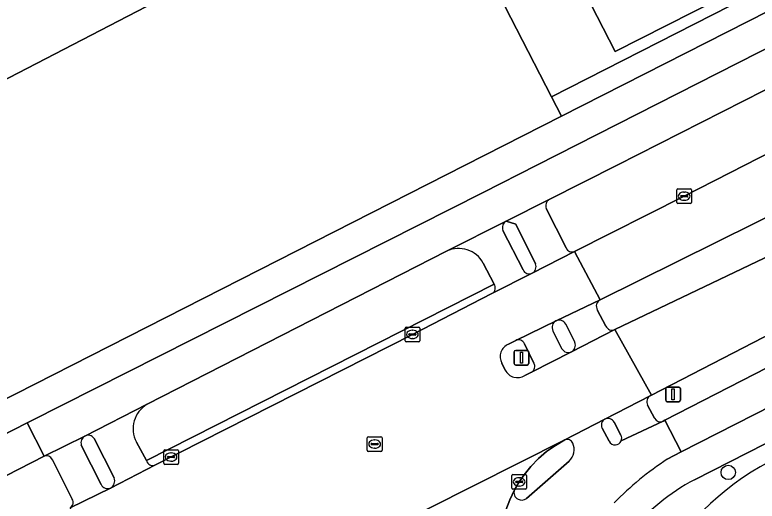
# Model space of a CAD drawing. Extents: x 158835 to 160077, y 386387 to 387778.
# Drawn here: x 159426.1 to 159476.6, y 386977.1 to 387010.2 of the extents above; entities that cross this region are included whole.
import ezdxf

# ---------------------------------------------------------------- set-up
doc = ezdxf.new("R2010")
doc.units = 0
for name, color, linetype in [('IMGEO_Berm_groen', 7, 'Continuous'), ('IMGEO_Berm_open', 7, 'Continuous'), ('IMGEO_Boom', 7, 'Continuous'), ('IMGEO_Fietspad_gesloten', 7, 'Continuous'), ('IMGEO_Fietspad_open', 7, 'Continuous'), ('IMGEO_Groenvoorziening', 7, 'Continuous'), ('IMGEO_Hek', 7, 'Continuous'), ('IMGEO_Kolk', 7, 'Continuous'), ('IMGEO_Lichtmast', 7, 'Continuous'), ('IMGEO_Loofbos', 7, 'Continuous'), ('IMGEO_Parkeervlak_open', 7, 'Continuous'), ('IMGEO_Rijbaan_lokaal_gesloten', 7, 'Continuous'), ('IMGEO_Rioolput', 7, 'Continuous'), ('IMGEO_Verkeersbordpaal', 7, 'Continuous'), ('IMGEO_Verkeerseiland_open', 7, 'Continuous'), ('IMGEO_Voetpad_open', 7, 'Continuous')]:
    doc.layers.add(name, color=color, linetype=linetype)

msp = doc.modelspace()

# ---------------------------------------------------------------- linework, layer by layer
at = {"layer": 'IMGEO_Berm_groen'}
for points in [[(159542.722, 387038.347), (159543.219, 387037.35), (159541.973, 387036.637), (159541.384, 387037.744), (159526.369, 387030.114), (159500, 387016.714), (159467.11, 387000), (159462.49, 386997.652)], [(159464.216, 386994.127), (159471.674, 386997.886), (159475.81, 387000), (159488.977, 387006.731), (159499.008, 387011.77), (159500, 387012.171)], [(159504.791, 387009.706), (159500, 387007.682), (159499.27, 387007.345), (159484.456, 387000), (159465.952, 386990.826)], [(159466.95, 386988.806), (159490.366, 387000), (159500, 387004.606)], [(159503.135, 387001.53), (159500.114, 387000), (159500, 386999.942), (159495.8, 386997.815), (159478.468, 386988.994), (159469.441, 386984.349), (159469.365, 386984.31)], [(159470.25, 386982.573), (159470.367, 386982.632), (159500, 386997.852), (159503.991, 386999.902), (159504.177, 387000)], [(159462.285, 386997.048), (159463.628, 386994.376)], [(159455.497, 386994.147), (159435.117, 386983.724)], [(159458.725, 386991.908), (159457.993, 386993.331)], [(159434.381, 386981.155), (159435.058, 386979.892), (159458.725, 386991.908)], [(159465.757, 386990.16), (159466.343, 386989.043)], [(159469.18, 386983.675), (159469.644, 386982.771)], [(159428.091, 386980.187), (159382.431, 386956.783)], [(159429.993, 386977.272), (159428.654, 386979.954)]]:
    msp.add_lwpolyline(points, dxfattribs=at)
for centre, radius, start, end in [((159462.709, 386997.241), 0.466, 118.0315, 204.4736), ((159456.311, 386992.41), 1.918, 28.6939, 115.0986), ((159464.04, 386994.529), 0.439, 200.4361, 293.6615), ((159466.162, 386990.403), 0.473, 116.4447, 210.916), ((159466.77, 386989.24), 0.47, 204.7479, 292.5963), ((159469.63, 386983.888), 0.498, 122.1575, 205.3568), ((159436.044, 386982.068), 1.897, 119.2475, 208.7793), ((159470.057, 386983.01), 0.477, 209.9989, 293.8133), ((159428.249, 386979.771), 0.445, 24.2571, 110.778), ((159429.639, 386977.032), 0.428, 301.1136, 34.1688)]:
    msp.add_arc(centre, radius, start, end, dxfattribs=at)
at = {"layer": 'IMGEO_Berm_open'}
for points in [[(159458.725, 386991.908), (159435.058, 386979.892)], [(159453.17, 386988.479), (159458.583, 386991.261)], [(159435.668, 386979.593), (159453.17, 386988.479)]]:
    msp.add_lwpolyline(points, dxfattribs=at)
for centre, radius, start, end in [((159458.372, 386991.646), 0.44, 298.7321, 36.5105), ((159435.487, 386979.995), 0.441, 193.5355, 294.2396)]:
    msp.add_arc(centre, radius, start, end, dxfattribs=at)
at = {"layer": 'IMGEO_Boom'}
msp.add_circle((159474.673, 386979.085), 0.489, dxfattribs=at)
at = {"layer": 'IMGEO_Fietspad_gesloten'}
for points in [[(159541.774, 387040.757), (159525.224, 387032.339), (159500, 387019.508), (159461.651, 387000), (159457.994, 386998.14), (159427.151, 386982.568), (159426.93, 386982.455), (159428.091, 386980.187), (159430.863, 386981.562), (159435.117, 386983.724), (159455.497, 386994.147), (159459.552, 386996.189), (159462.49, 386997.652), (159467.11, 387000), (159500, 387016.714), (159526.369, 387030.114), (159541.384, 387037.744), (159542.722, 387038.347)], [(159504.177, 387000), (159503.991, 386999.902), (159500, 386997.852), (159470.367, 386982.632), (159471.468, 386980.489), (159500, 386995.002), (159505.284, 386997.69)], [(159382.431, 386956.783), (159428.091, 386980.187), (159426.93, 386982.455), (159381.329, 386959.114)]]:
    msp.add_lwpolyline(points, dxfattribs=at)
at = {"layer": 'IMGEO_Fietspad_open'}
for points in [[(159459.552, 386996.189), (159455.497, 386994.147)], [(159460.699, 386992.875), (159459.332, 386995.55)], [(159457.993, 386993.331), (159458.725, 386991.908)], [(159458.583, 386991.261), (159461.329, 386992.647)], [(159462.945, 386989.41), (159460.202, 386988.074)], [(159463.348, 386987.501), (159462.74, 386988.734)], [(159460.796, 386987.842), (159461.439, 386986.522)], [(159461.28, 386985.916), (159463.998, 386987.292)], [(159435.117, 386983.724), (159430.863, 386981.562)], [(159466.28, 386982.715), (159463.538, 386981.296)], [(159470.526, 386979.98), (159471.468, 386980.489), (159470.367, 386982.632), (159470.25, 386982.573), (159467.386, 386981.239)], [(159466.565, 386981.207), (159466.083, 386982.095)], [(159431.492, 386981.395), (159432.854, 386978.717)], [(159435.058, 386979.892), (159434.381, 386981.155)], [(159432.609, 386978.025), (159435.668, 386979.593)], [(159463.85, 386979.853), (159460.926, 386977.318)], [(159460.123, 386977.906), (159459.796, 386977.225), (159459.531, 386976.517), (159459.33, 386975.789), (159459.223, 386975.236), (159459.014, 386974.025), (159459.22, 386974.266), (159462.785, 386976.098)]]:
    msp.add_lwpolyline(points, dxfattribs=at)
for centre, radius, start, end in [((159459.804, 386995.745), 0.51, 119.5323, 202.4717), ((159456.311, 386992.41), 1.918, 28.6939, 115.0986), ((159461.123, 386993.061), 0.463, 203.6933, 296.5158), ((159458.372, 386991.646), 0.44, 298.7321, 36.5105), ((159463.162, 386988.975), 0.486, 116.5585, 209.7012), ((159460.38, 386987.654), 0.457, 24.3621, 112.9694), ((159463.78, 386987.729), 0.489, 207.8678, 296.483), ((159461.057, 386986.298), 0.443, 300.2948, 30.3019), ((159436.044, 386982.068), 1.897, 119.2475, 208.7793), ((159466.494, 386982.306), 0.462, 117.6144, 207.1311), ((159431.082, 386981.12), 0.493, 33.8363, 116.4257), ((159463.696, 386980.884), 0.441, 26.2019, 111.0179), ((159463.083, 386980.641), 1.1, 314.212, 23.4558), ((159466.968, 386981.405), 0.449, 206.1493, 338.3149), ((159482.193, 386962.084), 21.364, 123.1006, 135.6967), ((159435.487, 386979.995), 0.441, 193.5355, 294.2396), ((159432.361, 386978.502), 0.538, 297.4738, 23.5335), ((159460.556, 386977.709), 0.476, 155.5585, 245.7724), ((159460.615, 386977.666), 0.467, 236.9898, 311.7145)]:
    msp.add_arc(centre, radius, start, end, dxfattribs=at)
at = {"layer": 'IMGEO_Groenvoorziening'}
for points in [[(159492.942, 387127.124), (159492.925, 387127.157), (159491.486, 387129.957), (159491.48, 387129.969), (159454.996, 387200.96), (159454.739, 387200.828), (159488.799, 387134.444), (159483.442, 387131.694), (159530.436, 387039.892), (159523.22, 387036.235), (159466.963, 387007.729), (159456.775, 387027.573), (159364.368, 386980.011), (159361.936, 386981.03), (159330.518, 387042.115), (159326.469, 387040.039), (159326.519, 387039.941), (159327.376, 387040.359), (159360.9, 386972.353), (159374.649, 386979.517), (159454.32, 387020.797), (159462.644, 387004.65), (159523.508, 387035.675), (159536.529, 387042.312)], [(159483.442, 387131.694), (159453.236, 387116.189), (159453.617, 387115.493), (159447.106, 387112.128), (159446.642, 387112.841), (159431.844, 387105.183), (159432.221, 387104.371), (159425.755, 387101.094), (159425.292, 387101.79), (159413.519, 387095.807), (159415.826, 387091.297), (159418.055, 387087.12), (159407.481, 387081.56), (159395.596, 387075.514), (159389.288, 387072.22), (159387.317, 387071.247), (159330.518, 387042.115), (159361.936, 386981.03), (159364.368, 386980.011), (159456.775, 387027.573), (159466.963, 387007.729), (159523.22, 387036.235), (159530.436, 387039.892)]]:
    msp.add_lwpolyline(points, close=True, dxfattribs=at)
for points in [[(159544.661, 387048.936), (159542.986, 387052.135), (159502.907, 387130.51), (159500.854, 387134.543), (159500.023, 387134.106), (159497.339, 387131.46), (159496.863, 387130.991), (159497.252, 387130.141), (159499.01, 387131.678), (159508.729, 387111.673), (159529.134, 387073.356), (159541.779, 387046.483), (159540.605, 387045.925), (159536.529, 387042.312), (159523.508, 387035.675), (159462.644, 387004.65), (159463.326, 387003.338), (159500, 387021.989), (159524.214, 387034.303)], [(159506.154, 386995.792), (159500, 386992.659), (159472.365, 386978.59)]]:
    msp.add_lwpolyline(points, dxfattribs=at)
for centre, radius, start, end in [((159487.352, 386961.709), 20.634, 112.717, 174.9763), ((159479.976, 386964.646), 15.886, 118.6267, 139.0862)]:
    msp.add_arc(centre, radius, start, end, dxfattribs=at)
at = {"layer": 'IMGEO_Hek'}
for points in [[(159462.644, 387004.65), (159523.508, 387035.675)], [(159374.649, 386979.517), (159454.32, 387020.797), (159462.644, 387004.65)]]:
    msp.add_lwpolyline(points, dxfattribs=at)
at = {"layer": 'IMGEO_Kolk'}
for p, q in [((159471.172, 386997.462), (159471.172, 386998.314)), ((159471.247, 386998.388), (159472.099, 386998.388)), ((159471.66, 386998.168), (159471.685, 386998.168)), ((159472.173, 386998.314), (159472.173, 386997.462)), ((159471.431, 386997.882), (159471.431, 386997.894)), ((159471.869, 386997.845), (159471.471, 386997.845)), ((159471.474, 386997.931), (159471.872, 386997.931)), ((159471.915, 386997.894), (159471.915, 386997.882)), ((159472.099, 386997.388), (159471.247, 386997.388)), ((159471.683, 386997.608), (159471.658, 386997.608)), ((159452.668, 386988.054), (159452.668, 386988.906)), ((159452.743, 386988.98), (159453.595, 386988.98)), ((159452.97, 386988.523), (159453.368, 386988.523)), ((159453.156, 386988.76), (159453.181, 386988.76)), ((159453.669, 386988.906), (159453.669, 386988.054)), ((159452.927, 386988.474), (159452.927, 386988.486)), ((159453.365, 386988.437), (159452.967, 386988.437)), ((159453.179, 386988.2), (159453.154, 386988.2)), ((159453.411, 386988.486), (159453.411, 386988.474)), ((159453.595, 386987.98), (159452.743, 386987.98)), ((159436.231, 386979.708), (159436.231, 386980.56)), ((159436.306, 386980.634), (159437.158, 386980.634)), ((159437.232, 386980.56), (159437.232, 386979.708)), ((159436.49, 386980.128), (159436.49, 386980.14)), ((159436.928, 386980.091), (159436.53, 386980.091)), ((159436.533, 386980.177), (159436.931, 386980.177)), ((159436.719, 386980.414), (159436.744, 386980.414)), ((159436.974, 386980.14), (159436.974, 386980.128)), ((159437.158, 386979.634), (159436.306, 386979.634)), ((159436.742, 386979.854), (159436.717, 386979.854)), ((159460.013, 386978.941), (159460.865, 386978.941)), ((159459.938, 386978.015), (159459.938, 386978.867)), ((159460.197, 386978.435), (159460.197, 386978.447)), ((159460.24, 386978.484), (159460.638, 386978.484)), ((159460.426, 386978.721), (159460.451, 386978.721)), ((159460.681, 386978.447), (159460.681, 386978.435)), ((159460.939, 386978.867), (159460.939, 386978.015)), ((159460.865, 386977.941), (159460.013, 386977.941)), ((159460.635, 386978.398), (159460.237, 386978.398)), ((159460.449, 386978.161), (159460.424, 386978.161))]:
    msp.add_line(p, q, dxfattribs=at)
for points in [[(159471.172, 386997.462), (159471.172, 386998.314)], [(159471.247, 386998.388), (159472.099, 386998.388)], [(159472.173, 386998.314), (159472.173, 386997.462)], [(159472.099, 386997.388), (159471.247, 386997.388)], [(159452.668, 386988.054), (159452.668, 386988.906)], [(159452.743, 386988.98), (159453.595, 386988.98)], [(159453.669, 386988.906), (159453.669, 386988.054)], [(159453.595, 386987.98), (159452.743, 386987.98)], [(159436.231, 386979.708), (159436.231, 386980.56)], [(159436.306, 386980.634), (159437.158, 386980.634)], [(159437.232, 386980.56), (159437.232, 386979.708)], [(159437.158, 386979.634), (159436.306, 386979.634)], [(159460.013, 386978.941), (159460.865, 386978.941)], [(159459.938, 386978.015), (159459.938, 386978.867)], [(159460.939, 386978.867), (159460.939, 386978.015)], [(159460.865, 386977.941), (159460.013, 386977.941)]]:
    msp.add_lwpolyline(points, dxfattribs=at)
for centre, radius, start, end in [((159471.249, 386998.312), 0.0765, 91.552, 178.448), ((159471.249, 386998.312), 0.0765, 91.552, 178.448), ((159472.097, 386998.312), 0.0765, 1.552, 88.448), ((159472.097, 386998.312), 0.0765, 1.552, 88.448), ((159471.471, 386997.891), 0.0403, 85.8775, 175.7526), ((159471.468, 386997.881), 0.0366, 178.938, 274.7102), ((159471.872, 386997.888), 0.043, 264.8664, 352.4533), ((159471.876, 386997.893), 0.0386, 1.7309, 96.639), ((159471.249, 386997.464), 0.0765, 181.552, 268.448), ((159471.249, 386997.464), 0.0765, 181.552, 268.448), ((159472.097, 386997.464), 0.0765, 271.552, 358.448), ((159472.097, 386997.464), 0.0765, 271.552, 358.448), ((159452.745, 386988.904), 0.0765, 91.552, 178.448), ((159452.745, 386988.904), 0.0765, 91.552, 178.448), ((159452.967, 386988.483), 0.0403, 85.8775, 175.7526), ((159453.372, 386988.485), 0.0386, 1.7309, 96.639), ((159453.593, 386988.904), 0.0765, 1.552, 88.448), ((159453.593, 386988.904), 0.0765, 1.552, 88.448), ((159452.745, 386988.056), 0.0765, 181.552, 268.448), ((159452.745, 386988.056), 0.0765, 181.552, 268.448), ((159452.964, 386988.473), 0.0366, 178.938, 274.7102), ((159453.368, 386988.48), 0.043, 264.8664, 352.4533), ((159453.593, 386988.056), 0.0765, 271.552, 358.448), ((159453.593, 386988.056), 0.0765, 271.552, 358.448), ((159436.308, 386980.558), 0.0765, 91.552, 178.448), ((159436.308, 386980.558), 0.0765, 91.552, 178.448), ((159437.156, 386980.558), 0.0765, 1.552, 88.448), ((159437.156, 386980.558), 0.0765, 1.552, 88.448), ((159436.53, 386980.137), 0.0403, 85.8775, 175.7526), ((159436.527, 386980.127), 0.0366, 178.938, 274.7102), ((159436.931, 386980.134), 0.043, 264.8664, 352.4533), ((159436.935, 386980.139), 0.0386, 1.7309, 96.639), ((159436.308, 386979.71), 0.0765, 181.552, 268.448), ((159436.308, 386979.71), 0.0765, 181.552, 268.448), ((159437.156, 386979.71), 0.0765, 271.552, 358.448), ((159437.156, 386979.71), 0.0765, 271.552, 358.448), ((159460.015, 386978.865), 0.0765, 91.552, 178.448), ((159460.015, 386978.865), 0.0765, 91.552, 178.448), ((159460.863, 386978.865), 0.0765, 1.552, 88.448), ((159460.863, 386978.865), 0.0765, 1.552, 88.448), ((159460.237, 386978.444), 0.0403, 85.8775, 175.7526), ((159460.234, 386978.434), 0.0366, 178.938, 274.7102), ((159460.638, 386978.441), 0.043, 264.8664, 352.4533), ((159460.642, 386978.446), 0.0386, 1.7309, 96.639), ((159460.015, 386978.017), 0.0765, 181.552, 268.448), ((159460.015, 386978.017), 0.0765, 181.552, 268.448), ((159460.863, 386978.017), 0.0765, 271.552, 358.448), ((159460.863, 386978.017), 0.0765, 271.552, 358.448)]:
    msp.add_arc(centre, radius, start, end, dxfattribs=at)
for centre, major_axis, ratio, start_param, end_param in [((159471.659, 386997.888), (-0.387, 0.002), 0.722429, 4.712389, 7.853982), ((159471.684, 386997.888), (-0.39, 0.002), 0.717154, 1.570796, 4.712389), ((159453.155, 386988.48), (-0.387, 0.002), 0.722429, 4.712389, 7.853982), ((159453.18, 386988.48), (-0.39, 0.002), 0.717154, 1.570796, 4.712389), ((159436.718, 386980.134), (-0.387, 0.002), 0.722429, 4.712389, 7.853982), ((159436.743, 386980.134), (-0.39, 0.002), 0.717154, 1.570796, 4.712389), ((159460.425, 386978.441), (-0.387, 0.002), 0.722429, 4.712389, 7.853982), ((159460.45, 386978.441), (-0.39, 0.002), 0.717154, 1.570796, 4.712389)]:
    msp.add_ellipse(centre, major_axis=major_axis, ratio=ratio, start_param=start_param, end_param=end_param, dxfattribs=at)
at = {"layer": 'IMGEO_Lichtmast'}
for p, q in [((159460.1, 386986.493), (159460.1, 386987.293)), ((159460.1, 386987.293), (159460.1, 386986.493)), ((159460.2, 386987.393), (159460.99, 386987.393)), ((159460.99, 386987.393), (159460.2, 386987.393)), ((159461.09, 386987.293), (159461.09, 386986.493)), ((159461.09, 386986.493), (159461.09, 386987.293)), ((159460.99, 386986.393), (159460.2, 386986.393)), ((159460.2, 386986.393), (159460.99, 386986.393))]:
    msp.add_line(p, q, dxfattribs=at)
msp.add_lwpolyline([(159460.52, 386987.268), (159460.67, 386987.268), (159460.67, 386986.518), (159460.52, 386986.518), (159460.52, 386987.268)], dxfattribs=at)
for centre, start, end in [((159460.2, 386987.293), 90, 180), ((159460.2, 386987.293), 90, 180), ((159460.99, 386987.293), 0, 90), ((159460.99, 386987.293), 360, 90), ((159460.2, 386986.493), 180, 270), ((159460.2, 386986.493), 180, 270), ((159460.99, 386986.493), 270, 0), ((159460.99, 386986.493), 270, 0)]:
    msp.add_arc(centre, 0.1, start, end, dxfattribs=at)
at = {"layer": 'IMGEO_Loofbos'}
for points in [[(159456.761, 387000), (159463.326, 387003.338), (159462.644, 387004.65), (159454.32, 387020.797), (159374.649, 386979.517), (159360.9, 386972.353), (159350.454, 386966.808), (159349.045, 386966.062)], [(159378.735, 386960.331), (159380.296, 386961.115), (159456.761, 387000)]]:
    msp.add_lwpolyline(points, dxfattribs=at)
at = {"layer": 'IMGEO_Parkeervlak_open'}
msp.add_arc((159487.352, 386961.709), 20.634, 112.717, 174.9763, dxfattribs=at)
at = {"layer": 'IMGEO_Rijbaan_lokaal_gesloten'}
for points in [[(159500, 387012.171), (159499.008, 387011.77), (159488.977, 387006.731), (159475.81, 387000), (159471.674, 386997.886), (159464.216, 386994.127), (159465.952, 386990.826), (159484.456, 387000)], [(159506.555, 387007.488), (159501.961, 387005.543), (159500, 387004.606), (159490.366, 387000), (159466.95, 386988.806), (159469.441, 386984.349), (159478.468, 386988.994), (159495.8, 386997.815)], [(159459.714, 386987.814), (159460.202, 386988.074), (159462.945, 386989.41), (159465.952, 386990.826), (159464.216, 386994.127), (159461.329, 386992.647), (159458.583, 386991.261), (159453.17, 386988.479), (159435.668, 386979.593), (159432.609, 386978.025), (159429.86, 386976.665), (159432.141, 386972.104), (159434.895, 386973.513), (159437.924, 386975.073), (159438.339, 386975.294)], [(159463.538, 386981.296), (159466.28, 386982.715), (159469.365, 386984.31), (159469.441, 386984.349), (159466.95, 386988.806), (159463.998, 386987.292), (159461.28, 386985.916), (159460.818, 386985.681)], [(159459.489, 386986.057), (159459.259, 386986.52)], [(159439.469, 386973.157), (159438.957, 386972.918), (159436.007, 386971.364), (159433.268, 386969.982), (159434.868, 386966.85), (159434.931, 386966.882), (159437.651, 386968.248), (159440.621, 386969.763), (159441.241, 386970.096), (159441.876, 386970.399), (159463.538, 386981.296)], [(159459.531, 386976.517), (159459.796, 386977.225), (159460.123, 386977.906), (159460.438, 386978.442), (159460.775, 386978.932), (159461.238, 386979.5), (159461.751, 386980.024), (159462.308, 386980.501), (159462.905, 386980.926), (159463.538, 386981.296), (159441.876, 386970.399)]]:
    msp.add_lwpolyline(points, dxfattribs=at)
for centre, radius, start, end in [((159460.056, 386986.967), 0.913, 111.9661, 209.2882), ((159460.322, 386986.463), 0.927, 206.0202, 302.3853)]:
    msp.add_arc(centre, radius, start, end, dxfattribs=at)
at = {"layer": 'IMGEO_Rioolput'}
for p, q in [((159450.097, 386980.592), (159450.097, 386981.444)), ((159450.172, 386981.518), (159451.024, 386981.518)), ((159451.098, 386981.444), (159451.098, 386980.592)), ((159450.356, 386981.012), (159450.356, 386981.024)), ((159450.794, 386980.975), (159450.396, 386980.975)), ((159450.399, 386981.061), (159450.797, 386981.061)), ((159450.585, 386981.298), (159450.61, 386981.298)), ((159450.84, 386981.024), (159450.84, 386981.012)), ((159451.024, 386980.518), (159450.172, 386980.518)), ((159450.608, 386980.738), (159450.583, 386980.738))]:
    msp.add_line(p, q, dxfattribs=at)
for points in [[(159450.097, 386980.592), (159450.097, 386981.444)], [(159450.172, 386981.518), (159451.024, 386981.518)], [(159451.098, 386981.444), (159451.098, 386980.592)], [(159451.024, 386980.518), (159450.172, 386980.518)]]:
    msp.add_lwpolyline(points, dxfattribs=at)
for centre, radius, start, end in [((159450.174, 386981.442), 0.0765, 91.552, 178.448), ((159450.174, 386981.442), 0.0765, 91.552, 178.448), ((159451.022, 386981.442), 0.0765, 1.552, 88.448), ((159451.022, 386981.442), 0.0765, 1.552, 88.448), ((159450.396, 386981.021), 0.0403, 85.8775, 175.7526), ((159450.393, 386981.011), 0.0366, 178.938, 274.7102), ((159450.797, 386981.018), 0.043, 264.8664, 352.4533), ((159450.801, 386981.023), 0.0386, 1.7309, 96.639), ((159450.174, 386980.594), 0.0765, 181.552, 268.448), ((159450.174, 386980.594), 0.0765, 181.552, 268.448), ((159451.022, 386980.594), 0.0765, 271.552, 358.448), ((159451.022, 386980.594), 0.0765, 271.552, 358.448)]:
    msp.add_arc(centre, radius, start, end, dxfattribs=at)
for centre, major_axis, ratio, start_param, end_param in [((159450.584, 386981.018), (-0.387, 0.002), 0.722429, 4.712389, 7.853982), ((159450.609, 386981.018), (-0.39, 0.002), 0.717154, 1.570796, 4.712389)]:
    msp.add_ellipse(centre, major_axis=major_axis, ratio=ratio, start_param=start_param, end_param=end_param, dxfattribs=at)
at = {"layer": 'IMGEO_Verkeersbordpaal'}
for p, q in [((159470.422, 386983.998), (159470.422, 386984.798)), ((159470.422, 386984.798), (159470.422, 386983.998)), ((159470.522, 386984.898), (159471.312, 386984.898)), ((159471.312, 386984.898), (159470.522, 386984.898)), ((159471.412, 386984.798), (159471.412, 386983.998)), ((159471.412, 386983.998), (159471.412, 386984.798)), ((159471.312, 386983.898), (159470.522, 386983.898)), ((159470.522, 386983.898), (159471.312, 386983.898))]:
    msp.add_line(p, q, dxfattribs=at)
msp.add_lwpolyline([(159470.842, 386984.773), (159470.992, 386984.773), (159470.992, 386984.023), (159470.842, 386984.023), (159470.842, 386984.773)], dxfattribs=at)
for centre, start, end in [((159470.522, 386984.798), 90, 180), ((159470.522, 386984.798), 90, 180), ((159471.312, 386984.798), 0, 90), ((159471.312, 386984.798), 360, 90), ((159470.522, 386983.998), 180, 270), ((159470.522, 386983.998), 180, 270), ((159471.312, 386983.998), 270, 0), ((159471.312, 386983.998), 270, 0)]:
    msp.add_arc(centre, 0.1, start, end, dxfattribs=at)
at = {"layer": 'IMGEO_Verkeerseiland_open'}
for points in [[(159461.551, 386993.278), (159460.201, 386995.986), (159459.552, 386996.189)], [(159459.332, 386995.55), (159460.699, 386992.875)], [(159464.234, 386987.941), (159463.607, 386989.179)], [(159462.74, 386988.734), (159463.348, 386987.501)], [(159460.202, 386988.074), (159459.714, 386987.814)], [(159461.439, 386986.522), (159460.796, 386987.842)], [(159459.259, 386986.52), (159459.489, 386986.057)], [(159460.818, 386985.681), (159461.28, 386985.916)], [(159467.364, 386981.62), (159466.91, 386982.505)], [(159466.083, 386982.095), (159466.565, 386981.207)], [(159430.621, 386980.945), (159431.975, 386978.266)], [(159432.854, 386978.717), (159431.492, 386981.395)], [(159463.538, 386981.296), (159462.905, 386980.926), (159462.308, 386980.501), (159461.751, 386980.024), (159461.238, 386979.5), (159460.775, 386978.932), (159460.438, 386978.442), (159460.123, 386977.906)], [(159460.926, 386977.318), (159463.85, 386979.853)]]:
    msp.add_lwpolyline(points, dxfattribs=at)
for centre, radius, start, end in [((159459.804, 386995.745), 0.51, 119.5323, 202.4717), ((159461.074, 386993.091), 0.513, 299.8897, 21.3443), ((159461.123, 386993.061), 0.463, 203.6933, 296.5158), ((159463.162, 386988.975), 0.486, 116.5585, 209.7012), ((159463.157, 386988.955), 0.503, 26.5295, 114.9983), ((159460.38, 386987.654), 0.457, 24.3621, 112.9694), ((159460.056, 386986.967), 0.913, 111.9661, 209.2882), ((159463.73, 386987.757), 0.537, 299.9914, 20.0424), ((159463.78, 386987.729), 0.489, 207.8678, 296.483), ((159461.057, 386986.298), 0.443, 300.2948, 30.3019), ((159460.322, 386986.463), 0.927, 206.0202, 302.3853), ((159466.494, 386982.306), 0.462, 117.6144, 207.1311), ((159466.482, 386982.272), 0.487, 28.6223, 114.5078), ((159431.121, 386981.105), 0.525, 119.4071, 197.7606), ((159431.082, 386981.12), 0.493, 33.8363, 116.4257), ((159466.975, 386981.406), 0.444, 337.8647, 28.7448), ((159463.696, 386980.884), 0.441, 26.2019, 111.0179), ((159463.083, 386980.641), 1.1, 314.212, 23.4558), ((159466.968, 386981.405), 0.449, 206.1493, 338.3149), ((159432.361, 386978.502), 0.538, 297.4738, 23.5335), ((159432.413, 386978.465), 0.481, 204.3953, 293.9785), ((159460.556, 386977.709), 0.476, 155.5585, 245.7724), ((159460.615, 386977.666), 0.467, 236.9898, 311.7145)]:
    msp.add_arc(centre, radius, start, end, dxfattribs=at)
at = {"layer": 'IMGEO_Voetpad_open'}
for points in [[(159544.906, 387044.825), (159524.214, 387034.303), (159500, 387021.989), (159463.326, 387003.338), (159456.761, 387000), (159380.296, 386961.115), (159378.735, 386960.331)], [(159381.329, 386959.114), (159426.93, 386982.455), (159427.151, 386982.568), (159457.994, 386998.14), (159461.651, 387000), (159500, 387019.508)], [(159462.49, 386997.652), (159459.552, 386996.189), (159460.201, 386995.986), (159461.551, 386993.278)], [(159505.284, 386997.69), (159500, 386995.002), (159471.468, 386980.489), (159470.526, 386979.98)], [(159463.628, 386994.376), (159462.285, 386997.048)], [(159472.365, 386978.59), (159500, 386992.659), (159506.154, 386995.792)], [(159461.329, 386992.647), (159464.216, 386994.127)], [(159465.952, 386990.826), (159462.945, 386989.41)], [(159466.343, 386989.043), (159465.757, 386990.16)], [(159463.607, 386989.179), (159464.234, 386987.941)], [(159463.998, 386987.292), (159466.95, 386988.806)], [(159469.365, 386984.31), (159466.28, 386982.715)], [(159469.644, 386982.771), (159469.18, 386983.675)], [(159466.91, 386982.505), (159467.364, 386981.62)], [(159467.386, 386981.239), (159470.25, 386982.573)], [(159430.863, 386981.562), (159428.091, 386980.187)], [(159431.975, 386978.266), (159430.621, 386980.945)], [(159428.654, 386979.954), (159429.993, 386977.272)], [(159429.86, 386976.665), (159432.609, 386978.025)]]:
    msp.add_lwpolyline(points, dxfattribs=at)
for centre, radius, start, end in [((159462.709, 386997.241), 0.466, 118.0315, 204.4736), ((159464.04, 386994.529), 0.439, 200.4361, 293.6615), ((159461.074, 386993.091), 0.513, 299.8897, 21.3443), ((159466.162, 386990.403), 0.473, 116.4447, 210.916), ((159463.157, 386988.955), 0.503, 26.5295, 114.9983), ((159466.77, 386989.24), 0.47, 204.7479, 292.5963), ((159463.73, 386987.757), 0.537, 299.9914, 20.0424), ((159469.63, 386983.888), 0.498, 122.1575, 205.3568), ((159466.482, 386982.272), 0.487, 28.6223, 114.5078), ((159470.057, 386983.01), 0.477, 209.9989, 293.8133), ((159431.121, 386981.105), 0.525, 119.4071, 197.7606), ((159466.975, 386981.406), 0.444, 337.8647, 28.7448), ((159428.249, 386979.771), 0.445, 24.2571, 110.778), ((159482.193, 386962.084), 21.364, 123.1006, 135.6967), ((159479.976, 386964.646), 15.886, 118.6267, 139.0862), ((159432.413, 386978.465), 0.481, 204.3953, 293.9785), ((159429.639, 386977.032), 0.428, 301.1136, 34.1688)]:
    msp.add_arc(centre, radius, start, end, dxfattribs=at)

doc.saveas('drawing.dxf')
